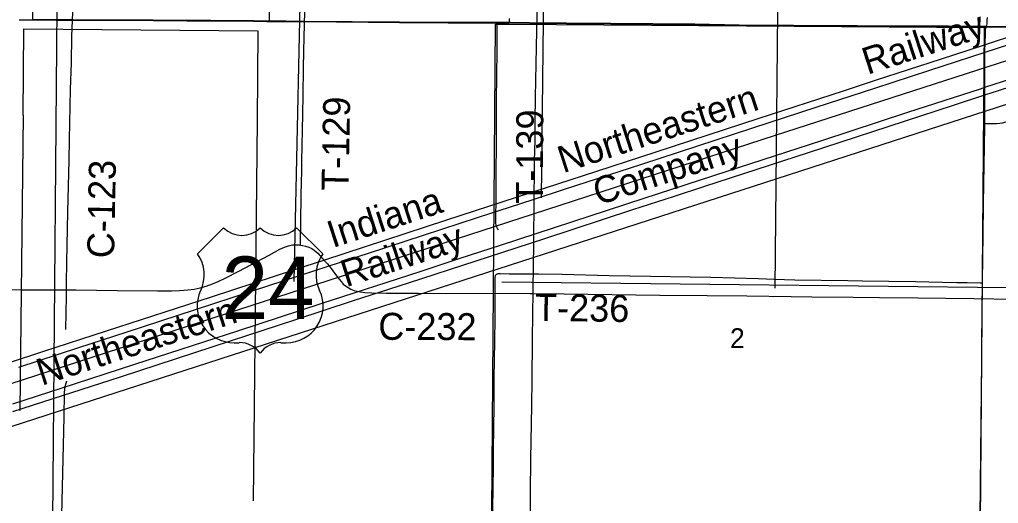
# Model space of a CAD drawing. Extents: x 2.4 to 73.1, y 4.5 to 25.6.
# Drawn here: x 44.554 to 45.586, y 21.11 to 21.619 of the extents above; entities that cross this region are included whole.
import ezdxf

# ---------------------------------------------------------------- set-up
doc = ezdxf.new("R2010")
doc.units = 0
for name, color, linetype in [('GM_X_County_Road', 7, 'Continuous'), ('GM_X_County_Road_Text', 7, 'Continuous'), ('GM_X_Minor_River', 7, 'Continuous'), ('GM_X_Rail_Line', 7, 'Continuous'), ('GM_X_Rail_Line_Text', 7, 'Continuous'), ('GM_X_Section', 7, 'Continuous'), ('GM_X_Section_Text', 7, 'Continuous'), ('GM_X_Township', 7, 'Continuous'), ('GM_X_Township_Road', 7, 'Continuous'), ('GM_X_Township_Road_Text', 7, 'Continuous'), ('GM_X_US_Location', 7, 'Continuous'), ('GM_X_US_Route', 7, 'Continuous'), ('GM_X_US_Shield', 7, 'Continuous'), ('SH_Cut_Line', 7, 'Continuous')]:
    doc.layers.add(name, color=color, linetype=linetype)

msp = doc.modelspace()

# ---------------------------------------------------------------- linework, layer by layer
at = {"layer": 'GM_X_County_Road'}
msp.add_line((45.0576, 21.6161), (45.0705, 21.616), dxfattribs=at)
for points in [[(44.568, 21.6192), (44.5683, 21.6754), (44.5684, 21.7161), (44.5685, 21.7326), (44.5685, 21.7438), (44.5685, 21.7519), (44.5687, 21.769), (44.5688, 21.7795), (44.5688, 21.7895), (44.5689, 21.8041), (44.5689, 21.8367), (44.5693, 21.884), (44.5697, 21.9085), (44.5699, 21.9238), (44.5702, 21.9455), (44.5706, 21.9679), (44.5708, 21.9862), (44.5712, 22.0092), (44.5715, 22.0288), (44.5719, 22.0521), (44.5722, 22.0801), (44.5724, 22.0916), (44.573, 22.1426)], [(44.6036, 21.3349), (44.6037, 21.3424), (44.604, 21.3642), (44.6051, 21.417), (44.6063, 21.4714), (44.6067, 21.4932), (44.6079, 21.546), (44.6088, 21.574), (44.6094, 21.602), (44.6102, 21.6269), (44.6109, 21.6502), (44.6119, 21.6906), (44.6122, 21.7139), (44.6125, 21.7404), (44.6131, 21.7668), (44.614, 21.8088), (44.6143, 21.8352), (44.6146, 21.8461), (44.6146, 21.8484)], [(45.0966, 21.4305), (45.0966, 21.432), (45.0967, 21.4386), (45.0968, 21.4538), (45.0971, 21.4709), (45.0975, 21.4926), (45.0978, 21.5128), (45.0981, 21.5377), (45.1, 21.6434), (45.1002, 21.6698), (45.101, 21.7102), (45.1018, 21.7568), (45.1025, 21.7941), (45.1031, 21.819), (45.1033, 21.836), (45.1033, 21.8392), (45.1033, 21.843)], [(45.0705, 21.616), (45.0717, 21.616), (45.0919, 21.6158), (45.1308, 21.6153), (45.1774, 21.6149), (45.266, 21.6142), (45.3127, 21.6135), (45.3391, 21.6131), (45.3702, 21.6129), (45.4153, 21.6128), (45.437, 21.6125), (45.4681, 21.6124), (45.4899, 21.6121), (45.5148, 21.6121), (45.5334, 21.6121), (45.5689, 21.6119), (45.5733, 21.6118)], [(45.5733, 21.6118), (45.5734, 21.6122), (45.5737, 21.6137), (45.574, 21.6151), (45.5741, 21.6165), (45.5742, 21.6186), (45.5743, 21.6218)], [(45.5716, 21.5402), (45.5716, 21.5408), (45.5716, 21.5482), (45.5718, 21.5859), (45.5723, 21.6045), (45.5723, 21.6082), (45.5724, 21.6093), (45.5726, 21.6101), (45.5728, 21.6109), (45.5733, 21.6118)], [(45.5733, 21.6118), (45.5749, 21.6118), (45.5972, 21.6117), (45.6578, 21.611), (45.687, 21.6105)], [(45.5715, 21.5102), (45.5715, 21.519), (45.5715, 21.5268), (45.5716, 21.5402)], [(45.5692, 21.3424), (45.5695, 21.3698), (45.5699, 21.3916), (45.5704, 21.4258), (45.5715, 21.5066), (45.5715, 21.5102)], [(45.0955, 21.331), (45.0956, 21.3357), (45.0963, 21.3839), (45.0964, 21.401), (45.0966, 21.4134), (45.0966, 21.4211), (45.0966, 21.4305)], [(44.6036, 21.3349), (44.6136, 21.3348), (44.6571, 21.3344), (44.6997, 21.3339), (44.7038, 21.3338), (44.7144, 21.3338), (44.7228, 21.3341), (44.7315, 21.3348), (44.7383, 21.3358), (44.7447, 21.3372), (44.7507, 21.3389), (44.7575, 21.3413), (44.7635, 21.3438), (44.7709, 21.3472), (44.7852, 21.3547), (44.8171, 21.3716), (44.8286, 21.3777), (44.8334, 21.3799), (44.8378, 21.3814), (44.842, 21.3822), (44.8456, 21.3824), (44.849, 21.3823), (44.8504, 21.3821)], [(44.8504, 21.3821), (44.8523, 21.3818), (44.8556, 21.381), (44.8591, 21.3798), (44.8621, 21.3784), (44.8647, 21.3768), (44.8669, 21.3751), (44.8684, 21.3736), (44.8727, 21.3687), (44.8738, 21.3675), (44.8748, 21.3663)], [(44.8748, 21.3663), (44.8763, 21.3648), (44.8787, 21.3624), (44.8802, 21.3605), (44.8805, 21.3601), (44.8842, 21.355), (44.8892, 21.3482), (44.893, 21.3436), (44.8954, 21.3411), (44.8978, 21.3391), (44.9004, 21.3373), (44.9035, 21.3357), (44.9067, 21.3344), (44.91, 21.3334), (44.9137, 21.3327), (44.9181, 21.3322), (44.9256, 21.3319), (44.9408, 21.3316), (44.9742, 21.3315), (45.0923, 21.3311), (45.0955, 21.331)], [(44.1039, 21.3377), (44.1441, 21.3374), (44.169, 21.3371), (44.183, 21.3371), (44.2094, 21.3368), (44.2778, 21.3362), (44.3073, 21.3361), (44.3851, 21.3355), (44.4146, 21.3354), (44.4581, 21.3352), (44.4799, 21.3352), (44.5561, 21.3351), (44.5996, 21.335), (44.6036, 21.3349)], [(45.5667, 21.0897), (45.5668, 21.0956), (45.5675, 21.1631), (45.5681, 21.2284), (45.5684, 21.2594), (45.5686, 21.2828), (45.5688, 21.3061), (45.5692, 21.3424)], [(45.0892, 20.8284), (45.0892, 20.8291), (45.0898, 20.8539), (45.0904, 20.8943), (45.0908, 20.9285), (45.0915, 20.9751), (45.0919, 21.014), (45.0926, 21.0917), (45.0928, 21.1212), (45.0932, 21.157), (45.094, 21.2129), (45.0944, 21.2409), (45.0948, 21.2813), (45.0951, 21.3108), (45.0955, 21.331)], [(45.0955, 21.331), (45.1281, 21.3308), (45.2291, 21.3295), (45.2789, 21.329), (45.3208, 21.3286), (45.3674, 21.3279), (45.3892, 21.3277), (45.4327, 21.3272), (45.4607, 21.3269), (45.5011, 21.3264), (45.5602, 21.3257), (45.6027, 21.3251)]]:
    msp.add_lwpolyline(points, dxfattribs=at)
at = {"layer": 'GM_X_Minor_River'}
for points in [[(44.8177, 21.7628), (44.8171, 21.6168)], [(44.8519, 21.7485), (44.8432, 21.3439)], [(45.1074, 21.7427), (45.1041, 21.4317)], [(45.3543, 21.737), (45.3501, 21.3367)], [(44.5943, 21.7157), (44.5872, 20.8842)], [(44.5579, 21.5189), (44.5588, 21.6097), (44.8054, 21.6077), (44.8047, 21.5133)], [(44.5579, 21.5189), (44.5546, 21.2079)], [(44.8047, 21.5133), (44.8005, 21.1129)], [(45.0624, 21.3435), (45.6264, 21.3369), (45.6962, 21.3932), (45.6987, 21.4088), (45.7022, 21.4434), (45.7095, 21.4544), (45.7195, 21.4581), (45.9051, 21.4571), (45.9386, 21.4594), (45.9728, 21.4719), (45.9983, 21.4769), (46.0229, 21.4776), (46.0651, 21.4849)]]:
    msp.add_lwpolyline(points, dxfattribs=at)
at = {"layer": 'GM_X_Rail_Line'}
for points in [[(41.9585, 20.391), (42.5865, 20.5973), (42.8825, 20.6932), (43.1284, 20.7728), (43.6337, 20.9392), (44.1637, 21.1124), (44.7042, 21.288), (45.0958, 21.4151), (45.351, 21.4977), (46.1224, 21.7471), (46.3771, 21.8296)], [(41.9585, 20.3478), (42.0369, 20.3736), (42.333, 20.4695), (42.5788, 20.5491), (43.0841, 20.7154), (43.6141, 20.8887), (44.1547, 21.0643), (44.5462, 21.1913), (44.8014, 21.274), (45.5729, 21.5233), (45.8276, 21.6059)]]:
    msp.add_lwpolyline(points, dxfattribs=at)
at = {"layer": 'GM_X_Section'}
msp.add_lwpolyline([(45.0699, 21.6145), (45.571, 21.611), (45.5668, 21.0901), (45.052, 21.1004), (45.0559, 21.6146)], close=True, dxfattribs=at)
at = {"layer": 'GM_X_Township'}
for points in [[(45.5971, 21.6119), (45.5748, 21.612), (45.5732, 21.6121), (45.5688, 21.6121), (45.5333, 21.6124), (45.5147, 21.6124), (45.4898, 21.6124), (45.468, 21.6127), (45.4369, 21.6128), (45.4152, 21.613), (45.3701, 21.6132), (45.339, 21.6134), (45.3126, 21.6137), (45.2659, 21.6145), (45.1773, 21.6152), (45.1307, 21.6156), (45.0918, 21.6161), (45.0716, 21.6163), (45.0704, 21.6163), (45.0575, 21.6164), (45.0462, 21.6164), (45.0058, 21.6165), (44.9545, 21.6168), (44.8551, 21.6176), (44.8349, 21.6177), (44.8147, 21.6179), (44.8007, 21.618), (44.7557, 21.6184), (44.7308, 21.6185), (44.6951, 21.6187), (44.6562, 21.619), (44.636, 21.619), (44.6096, 21.6192), (44.5925, 21.6193), (44.5679, 21.6195)], [(44.5679, 21.6195), (44.5925, 21.6193), (44.6096, 21.6192), (44.636, 21.619), (44.6562, 21.619), (44.6951, 21.6187), (44.7308, 21.6185), (44.7557, 21.6184), (44.8007, 21.618), (44.8147, 21.6179), (44.8349, 21.6177), (44.8551, 21.6176), (44.9545, 21.6168), (45.0058, 21.6165), (45.0462, 21.6164), (45.0575, 21.6164), (45.0704, 21.6163), (45.0716, 21.6163), (45.0918, 21.6161), (45.1307, 21.6156), (45.1773, 21.6152), (45.2659, 21.6145), (45.3126, 21.6137), (45.339, 21.6134), (45.3701, 21.6132), (45.4152, 21.613), (45.4369, 21.6128), (45.468, 21.6127), (45.4898, 21.6124), (45.5147, 21.6124), (45.5333, 21.6124), (45.5688, 21.6121), (45.5732, 21.6121), (45.5748, 21.612), (45.5971, 21.6119)]]:
    msp.add_lwpolyline(points, dxfattribs=at)
at = {"layer": 'GM_X_Township_Road'}
msp.add_line((45.0576, 21.6161), (45.0705, 21.616), dxfattribs=at)
for points in [[(44.8504, 21.3821), (44.8504, 21.3871), (44.8506, 21.4049), (44.851, 21.4359), (44.8513, 21.4468), (44.8516, 21.4608), (44.8517, 21.4701), (44.8526, 21.5198), (44.853, 21.54), (44.8533, 21.5679), (44.8537, 21.5866), (44.8551, 21.6424), (44.8555, 21.6657), (44.8566, 21.7139), (44.8584, 21.7977), (44.8593, 21.8334), (44.8596, 21.8412), (44.8598, 21.8447)], [(44.5538, 21.6193), (44.5585, 21.6193), (44.568, 21.6192)], [(44.568, 21.6192), (44.5927, 21.619), (44.6097, 21.6189), (44.6362, 21.6188), (44.6564, 21.6188), (44.6952, 21.6184), (44.7309, 21.6183), (44.7558, 21.6181), (44.8008, 21.6177), (44.8148, 21.6176), (44.835, 21.6175), (44.8552, 21.6173), (44.9546, 21.6165), (45.0059, 21.6162), (45.0463, 21.6162), (45.0576, 21.6161)], [(45.059, 21.398), (45.0578, 21.3996), (45.0571, 21.4009), (45.0567, 21.4029), (45.0563, 21.405), (45.0562, 21.4066), (45.0563, 21.4139), (45.0565, 21.4274), (45.0567, 21.46), (45.0568, 21.4865), (45.057, 21.5082), (45.057, 21.5409), (45.0572, 21.5533), (45.0575, 21.5937), (45.0576, 21.6161)], [(45.0705, 21.616), (45.0707, 21.6179), (45.0707, 21.6206)], [(45.0705, 21.616), (45.0717, 21.616), (45.0919, 21.6158), (45.1308, 21.6153), (45.1774, 21.6149), (45.266, 21.6142), (45.3127, 21.6135), (45.3391, 21.6131), (45.3702, 21.6129), (45.4153, 21.6128), (45.437, 21.6125), (45.4681, 21.6124), (45.4899, 21.6121), (45.5148, 21.6121), (45.5334, 21.6121), (45.5689, 21.6119), (45.5733, 21.6118)], [(45.5715, 21.5102), (45.5749, 21.5102), (45.5842, 21.5102), (45.5873, 21.5104), (45.5903, 21.5109), (45.5942, 21.5118), (45.5988, 21.5136), (45.6037, 21.5161), (45.6123, 21.5212), (45.6222, 21.527), (45.6288, 21.5306), (45.6347, 21.5333), (45.6408, 21.5358), (45.6487, 21.5387), (45.6688, 21.5454), (45.7081, 21.5582), (45.8077, 21.5907), (45.8379, 21.6005), (45.8463, 21.6029), (45.8535, 21.6046), (45.8609, 21.606), (45.8677, 21.6069), (45.8752, 21.6075), (45.8829, 21.6078)], [(45.5733, 21.6118), (45.5749, 21.6118), (45.5972, 21.6117), (45.6578, 21.611), (45.687, 21.6105)], [(45.0532, 21.1014), (45.0531, 21.1042), (45.0538, 21.1492), (45.0539, 21.1663), (45.0543, 21.213), (45.0546, 21.2363), (45.0546, 21.2425), (45.0548, 21.2611), (45.0552, 21.2813), (45.0554, 21.3046), (45.0555, 21.3311), (45.0555, 21.3457), (45.0555, 21.3465), (45.0555, 21.3474), (45.0556, 21.3485), (45.0557, 21.3494), (45.0559, 21.3502), (45.0563, 21.3508)], [(45.0563, 21.3508), (45.0568, 21.3513), (45.0573, 21.3516), (45.0581, 21.3519), (45.0589, 21.352), (45.061, 21.352), (45.0703, 21.3519), (45.1014, 21.3518), (45.1262, 21.3513), (45.1758, 21.3501), (45.2193, 21.3495), (45.2612, 21.3487), (45.2829, 21.3484), (45.3326, 21.3468), (45.3496, 21.3462), (45.3713, 21.3454), (45.4272, 21.3447), (45.4427, 21.3445), (45.4706, 21.3442), (45.4986, 21.3436), (45.5265, 21.3429), (45.542, 21.3426), (45.5529, 21.3427), (45.5668, 21.3425), (45.5692, 21.3424)], [(44.6028, 21.2932), (44.6036, 21.3284), (44.6036, 21.3349)], [(44.5982, 21.0835), (44.6011, 21.2009), (44.6015, 21.2268), (44.6024, 21.2331), (44.6041, 21.239)]]:
    msp.add_lwpolyline(points, dxfattribs=at)
at = {"layer": 'GM_X_US_Route'}
for points in [[(44.5079, 21.2469), (44.5788, 21.2699), (44.6459, 21.2917), (44.7565, 21.3277), (44.8454, 21.3567), (44.8748, 21.3663), (45.0044, 21.4085), (45.0931, 21.4374), (45.0967, 21.4386), (45.1475, 21.455), (45.2253, 21.4804), (45.3338, 21.5156), (45.4227, 21.5446), (45.4564, 21.5556), (45.5259, 21.5782), (45.5681, 21.592), (45.6107, 21.6058)], [(44.5535, 21.2536), (44.6165, 21.2741), (44.6667, 21.2905), (44.758, 21.3202), (44.8009, 21.3342), (44.8633, 21.3545), (44.8805, 21.3601), (44.9218, 21.3736), (45.0379, 21.4114), (45.0826, 21.4259), (45.0966, 21.4305), (45.1284, 21.4408), (45.21, 21.4673), (45.327, 21.5054), (45.3938, 21.5271), (45.4556, 21.5473), (45.5135, 21.5662), (45.6563, 21.6126)], [(44.547, 21.2067), (44.5788, 21.2171), (44.6604, 21.2435), (44.7775, 21.2817), (44.8443, 21.3034), (44.906, 21.3236), (44.964, 21.3424), (45.1068, 21.3888), (45.2007, 21.4195), (45.2445, 21.4337), (45.2764, 21.4441), (45.3858, 21.4796), (45.5043, 21.5183), (45.5386, 21.5294), (45.5716, 21.5402), (45.5859, 21.5449), (45.679, 21.5751)], [(44.5471, 21.2148), (44.598, 21.2313), (44.6757, 21.2566), (44.7842, 21.2919), (44.8732, 21.3208), (44.9069, 21.3318), (44.9763, 21.3544), (45.0186, 21.3682), (45.0612, 21.3821), (45.2125, 21.4313), (45.3, 21.4598), (45.3999, 21.4923), (45.4906, 21.5219), (45.5669, 21.5467), (45.5716, 21.5482), (45.6, 21.5575)]]:
    msp.add_lwpolyline(points, dxfattribs=at)
at = {"layer": 'GM_X_US_Shield'}
for p, q in [((44.7693, 21.4002), (44.7418, 21.3727)), ((44.8737, 21.3727), (44.8462, 21.4002)), ((44.7803, 21.2793), (44.7858, 21.2793)), ((44.8297, 21.2793), (44.8352, 21.2793))]:
    msp.add_line(p, q, dxfattribs=at)
for centre, radius, start, end in [((44.7885, 21.4198), 0.0275, 225.573, 314.427), ((44.827, 21.4198), 0.0275, 225.573, 314.427), ((44.7103, 21.3507), 0.0385, 334.5471, 35.0009), ((44.9052, 21.3507), 0.0385, 144.9991, 205.4529), ((44.7798, 21.3178), 0.0385, 154.8319, 270.6383), ((44.8356, 21.3178), 0.0385, 269.3617, 25.1681), ((44.7858, 21.2519), 0.0275, 36.8699, 90), ((44.8297, 21.2519), 0.0275, 90, 143.1301)]:
    msp.add_arc(centre, radius, start, end, dxfattribs=at)
at = {"layer": 'SH_Cut_Line'}
for points in [[(45.5971, 21.6119), (45.5748, 21.612), (45.5732, 21.6121), (45.5688, 21.6121), (45.5333, 21.6124), (45.5147, 21.6124), (45.4898, 21.6124), (45.468, 21.6127), (45.4369, 21.6128), (45.4152, 21.613), (45.3701, 21.6132), (45.339, 21.6134), (45.3126, 21.6137), (45.2659, 21.6145), (45.1773, 21.6152), (45.1307, 21.6156), (45.0918, 21.6161), (45.0716, 21.6163), (45.0704, 21.6163), (45.0575, 21.6164), (45.0462, 21.6164), (45.0058, 21.6165), (44.9545, 21.6168), (44.8551, 21.6176), (44.8349, 21.6177), (44.8147, 21.6179), (44.8007, 21.618), (44.7557, 21.6184), (44.7308, 21.6185), (44.6951, 21.6187), (44.6562, 21.619), (44.636, 21.619), (44.6096, 21.6192), (44.5925, 21.6193), (44.5679, 21.6195)], [(44.5679, 21.6195), (44.5925, 21.6193), (44.6096, 21.6192), (44.636, 21.619), (44.6562, 21.619), (44.6951, 21.6187), (44.7308, 21.6185), (44.7557, 21.6184), (44.8007, 21.618), (44.8147, 21.6179), (44.8349, 21.6177), (44.8551, 21.6176), (44.9545, 21.6168), (45.0058, 21.6165), (45.0462, 21.6164), (45.0575, 21.6164), (45.0704, 21.6163), (45.0716, 21.6163), (45.0918, 21.6161), (45.1307, 21.6156), (45.1773, 21.6152), (45.2659, 21.6145), (45.3126, 21.6137), (45.339, 21.6134), (45.3701, 21.6132), (45.4152, 21.613), (45.4369, 21.6128), (45.468, 21.6127), (45.4898, 21.6124), (45.5147, 21.6124), (45.5333, 21.6124), (45.5688, 21.6121), (45.5732, 21.6121), (45.5748, 21.612), (45.5971, 21.6119)]]:
    msp.add_lwpolyline(points, dxfattribs=at)

# ---------------------------------------------------------------- texts
at = {"layer": 'GM_X_County_Road_Text'}
for s, rotation, p in [('C-123', 88.8986, (44.6538, 21.368)), ('C-232', 359.7253, (44.9323, 21.2824))]:
    msp.add_text(s, height=0.02841, rotation=rotation, dxfattribs=at).set_placement(p)
at = {"layer": 'GM_X_Rail_Line_Text'}
for s, height, rotation, p in [('Railway', 0.02831, 17.9456, (45.4479, 21.5613)), ('Northeastern', 0.028314, 17.9613, (45.127, 21.4576)), ('Company', 0.02831, 17.9316, (45.1642, 21.4237)), ('Indiana', 0.02831, 18.0002, (44.8841, 21.3788)), ('Railway', 0.02831, 17.9456, (44.8983, 21.3376)), ('Northeastern', 0.028314, 17.9613, (44.5775, 21.2338))]:
    msp.add_text(s, height=height, rotation=rotation, dxfattribs=at).set_placement(p)
at = {"layer": 'GM_X_Section_Text'}
msp.add_text('2', height=0.0209, rotation=0, dxfattribs=at).set_placement((45.303, 21.2736))
at = {"layer": 'GM_X_Township_Road_Text'}
for s, rotation, p in [('T-129', 88.8765, (44.9008, 21.4389)), ('T-139', 89.7192, (45.1058, 21.4255)), ('T-236', 359.1784, (45.0974, 21.3024))]:
    msp.add_text(s, height=0.02841, rotation=rotation, dxfattribs=at).set_placement(p)
at = {"layer": 'GM_X_US_Location'}
for s in ['0', '/']:
    msp.add_text(s, height=0.0000947, dxfattribs=at).set_placement((44.8077, 21.3365))
msp.add_text('24', height=0.0000947, rotation=0, dxfattribs=at).set_placement((44.7882, 21.3169))
at = {"layer": 'GM_X_US_Shield'}
msp.add_text('24', height=0.06592, dxfattribs=at).set_placement((44.7671, 21.3041))

doc.saveas('drawing.dxf')
